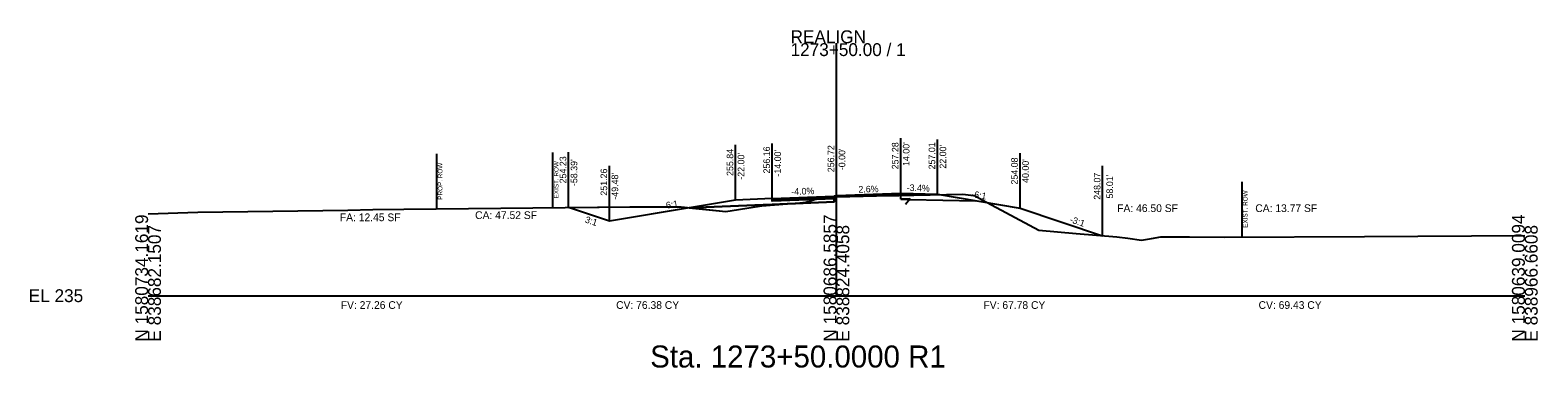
# Model space of a CAD drawing. Extents: x -26 to 6303, y -16 to 9563.
# Drawn here: x 4974.3 to 5302.8, y 6984.3 to 7057.8 of the extents above; entities that cross this region are included whole.
import ezdxf

# ---------------------------------------------------------------- set-up
doc = ezdxf.new("R2010")
doc.units = 0
for name, color, linetype in [('ASPHALT_19MM1', 7, 'Continuous'), ('ASPHALT_9_5MM1', 7, 'Continuous'), ('CONST_DCH', 7, 'Continuous'), ('CONST_LV3', 7, 'Continuous'), ('Default', 7, 'Continuous'), ('Draft_XS_Grid', 7, 'Continuous'), ('Draft_XS_Text', 7, 'Continuous'), ('DTM_TEMP_DROP', 7, 'Continuous'), ('DTM_X_GROUND', 7, 'Continuous'), ('X_TRANS_EOP', 7, 'Continuous'), ('XS_CELL', 7, 'Continuous'), ('XS_M_SHAPES_EARTHWORK', 7, 'Continuous'), ('XS_P_ASPHALT', 7, 'Continuous'), ('XS_P_GROUND', 7, 'Continuous'), ('XS_P_ROW', 7, 'Continuous'), ('XS_P_SHOULDER', 7, 'Continuous'), ('XS_P_SUBGRADE_GRANULAR', 7, 'Continuous'), ('XS_P_SUBGRADE_LEVELING', 7, 'Continuous'), ('XS_P_SUBGRADE_MILLING', 7, 'Continuous'), ('XS_P_TX_CLEARZONE', 7, 'Continuous'), ('XS_P_TX_FS_BS', 7, 'Continuous'), ('XS_SHEET_EW_TX_AREA', 7, 'Continuous'), ('XS_SHEET_EW_TX_VOLUME', 7, 'Continuous'), ('XS_X_ROW', 7, 'Continuous')]:
    doc.layers.add(name, color=color, linetype=linetype)

msp = doc.modelspace()

# ---------------------------------------------------------------- linework, layer by layer
at = {"layer": 'ASPHALT_19MM1'}
msp.add_lwpolyline([(5149.48, 7021.37), (5149.48, 7021.1), (5136, 7020.56), (5136, 7020.83), (5149.48, 7021.37)], dxfattribs=at)
at = {"layer": 'ASPHALT_9_5MM1'}
msp.add_lwpolyline([(5149.48, 7021.7), (5149.48, 7021.57), (5136, 7021.04), (5136, 7021.16), (5149.48, 7021.7)], dxfattribs=at)
at = {"layer": 'CONST_LV3'}
for points in [[(5164, 7022.28), (5150, 7021.72), (5150, 7021.72)], [(5172, 7022.01), (5164, 7022.28), (5164, 7022.28)]]:
    msp.add_lwpolyline(points, dxfattribs=at)
at = {"layer": 'Default'}
msp.add_lwpolyline([(5149.48, 7021.57), (5149.48, 7021.37), (5136, 7020.83), (5136, 7021.04), (5149.48, 7021.57)], dxfattribs=at)
at = {"layer": 'DTM_X_GROUND'}
msp.add_lwpolyline([(5000, 7017.81), (5010.83, 7018.19), (5043.55, 7018.65), (5048.95, 7018.75), (5055.72, 7018.83), (5104.96, 7019.38), (5112.1, 7019.36), (5116.16, 7019.35), (5116.19, 7019.35), (5125.88, 7018.32), (5131.86, 7019.27), (5133.72, 7019.55), (5142.04, 7020.26), (5143.3, 7020.37), (5144.49, 7020.72), (5146.19, 7021.23), (5147.83, 7021.37), (5149.48, 7021.51), (5161.6, 7021.81), (5163.59, 7021.86), (5166.9, 7021.92), (5177.53, 7022.11), (5179.9, 7021.8), (5180.23, 7021.76), (5181.79, 7020.9), (5194.07, 7014.24), (5202.23, 7013.56), (5211.12, 7012.81), (5213.48, 7012.51), (5216.48, 7012.13), (5218.66, 7012.48), (5220.72, 7012.8), (5226.95, 7012.79), (5234.52, 7012.78), (5265.05, 7012.88), (5300, 7013.12)], dxfattribs=at)
at = {"layer": 'XS_CELL'}
for p, q in [((5150, 7000), (5150, 7055)), ((5000, 7000), (5150, 7000)), ((5150, 7000), (5300, 7000))]:
    msp.add_line(p, q, dxfattribs=at)
at = {"layer": 'XS_M_SHAPES_EARTHWORK'}
for points in [[(5139.25, 7020.02), (5142.04, 7020.26), (5143.3, 7020.37), (5144.49, 7020.72), (5146.19, 7021.23), (5147.83, 7021.37), (5149.48, 7021.51), (5149.48, 7021.37), (5149.48, 7021.1), (5149.48, 7020.43)], [(5164, 7021.87), (5166.9, 7021.92), (5171.99, 7022.01), (5164, 7022.28), (5164, 7022.16)], [(5091.61, 7019.23), (5104.96, 7019.38), (5112.1, 7019.36), (5116.16, 7019.35), (5116.19, 7019.35), (5117.94, 7019.16), (5100.52, 7016.26)], [(5117.94, 7019.16), (5125.88, 7018.32), (5131.86, 7019.27), (5133.72, 7019.55), (5139.25, 7020.02), (5136, 7019.89), (5134, 7019.81), (5117.97, 7019.17)]]:
    msp.add_lwpolyline(points, close=True, dxfattribs=at)
at = {"layer": 'XS_P_ASPHALT'}
msp.add_lwpolyline([(5149.48, 7021.57), (5149.48, 7021.57), (5149.48, 7021.57), (5150, 7021.6), (5164, 7022.16), (5164, 7022.16), (5164, 7022.28), (5164, 7022.28), (5164, 7022.28), (5150, 7021.72), (5149.48, 7021.7), (5149.48, 7021.7), (5149.48, 7021.57)], dxfattribs=at)
at = {"layer": 'XS_P_GROUND'}
for points in [[(5128, 7020.84), (5100.52, 7016.26), (5091.61, 7019.23)], [(5172, 7022.08), (5190, 7019.08), (5208.01, 7013.07)], [(5172, 7022.01), (5172, 7022.01)]]:
    msp.add_lwpolyline(points, dxfattribs=at)
at = {"layer": 'XS_P_ROW'}
msp.add_line((5062.93, 7018.91), (5062.93, 7030.91), dxfattribs=at)
at = {"layer": 'XS_P_SHOULDER'}
for points in [[(5136, 7021.16), (5128, 7020.84)], [(5172, 7022.01), (5164, 7022.28), (5164, 7022.28)]]:
    msp.add_lwpolyline(points, dxfattribs=at)
at = {"layer": 'XS_P_SUBGRADE_GRANULAR'}
for points in [[(5149.48, 7020.43), (5149.48, 7021.7)], [(5164, 7021.01), (5164, 7022.28)], [(5165.07, 7019.9), (5166, 7021.09), (5166, 7021.09), (5166, 7021.09), (5164, 7021.01)], [(5164, 7021.01), (5166, 7020.97), (5180.36, 7020.68)], [(5117.97, 7019.17), (5134, 7019.81), (5134, 7019.81), (5136, 7019.89), (5136, 7019.89)], [(5136, 7019.89), (5136, 7019.89), (5149.48, 7020.43)]]:
    msp.add_lwpolyline(points, dxfattribs=at)
at = {"layer": 'XS_P_SUBGRADE_LEVELING'}
msp.add_lwpolyline([(5163.59, 7022.14), (5161.6, 7022.06), (5161.6, 7022.06), (5150, 7021.6), (5150, 7021.6), (5149.48, 7021.57), (5149.48, 7021.57), (5149.48, 7021.51), (5149.48, 7021.51), (5150, 7021.52), (5150, 7021.52), (5161.6, 7021.81), (5161.6, 7021.81), (5163.59, 7021.86), (5163.59, 7021.86), (5164, 7021.87), (5164, 7022.16), (5164, 7022.16), (5163.59, 7022.14), (5163.59, 7022.14)], dxfattribs=at)
at = {"layer": 'XS_P_SUBGRADE_MILLING'}
for points in [[(5164, 7021.87), (5163.59, 7021.86), (5163.59, 7021.86), (5161.6, 7021.81), (5161.6, 7021.81), (5150, 7021.52), (5150, 7021.52), (5149.48, 7021.51), (5149.48, 7021.51)], [(5149.48, 7021.51), (5149.48, 7021.51), (5150, 7021.52), (5150, 7021.52), (5161.6, 7021.81), (5161.6, 7021.81), (5163.59, 7021.86), (5163.59, 7021.86), (5164, 7021.87)]]:
    msp.add_lwpolyline(points, dxfattribs=at)
at = {"layer": 'XS_P_TX_CLEARZONE'}
for p, q in [((5164, 7022.28), (5164, 7034.28)), ((5172, 7022.01), (5172, 7034.01)), ((5172, 7022.01), (5172, 7034.01)), ((5091.61, 7019.23), (5091.61, 7031.23)), ((5128, 7020.84), (5128, 7032.84)), ((5136, 7021.16), (5136, 7033.16)), ((5150, 7021.72), (5150, 7033.72)), ((5190, 7019.08), (5190, 7031.08)), ((5100.52, 7016.26), (5100.52, 7028.26)), ((5208.01, 7013.07), (5208.01, 7028.31))]:
    msp.add_line(p, q, dxfattribs=at)
at = {"layer": 'XS_X_ROW'}
for p, q in [((5088.23, 7019.19), (5088.23, 7031.19)), ((5238.38, 7012.8), (5238.38, 7024.8))]:
    msp.add_line(p, q, dxfattribs=at)

# ---------------------------------------------------------------- texts
at = {"layer": 'CONST_DCH'}
for p in [(5171.92, 7021.96), (5189.92, 7018.96)]:
    msp.add_text('X', height=0.24, dxfattribs=at).set_placement(p)
at = {"layer": 'Draft_XS_Grid'}
msp.add_text('-', height=0.0001, dxfattribs=at).set_placement((5000, 7000))
at = {"layer": 'Draft_XS_Text'}
msp.add_text('Sta. 1273+50.0000 R1', height=4.8, dxfattribs=at).set_placement((5109.41, 6984.35))
at = {"layer": 'DTM_TEMP_DROP'}
for p in [(5135.92, 7021.04), (5149.4, 7021.58), (5149.92, 7021.6), (5163.92, 7022.16)]:
    msp.add_text('X', height=0.24, dxfattribs=at).set_placement(p)
at = {"layer": 'X_TRANS_EOP'}
for p in [(5171.92, 7021.89), (5091.53, 7019.11)]:
    msp.add_text('X', height=0.24, dxfattribs=at).set_placement(p)
at = {"layer": 'XS_CELL'}
for s, p in [('REALIGN', (5140, 7055)), ('1273+50.00 / 1', (5140, 7052.2)), ('EL 235', (4974, 6998.6))]:
    msp.add_text(s, height=2.8, dxfattribs=at).set_placement(p)
for s, p in [('N 1580734.1619', (5000, 6990)), ('N 1580686.5857', (5150, 6990)), ('N 1580639.0094', (5300, 6990)), ('E 838682.1507', (5002.8, 6990)), ('E 838824.4058', (5152.8, 6990)), ('E 838966.6608', (5302.8, 6990))]:
    msp.add_text(s, height=2.8, rotation=90, dxfattribs=at).set_placement(p)
at = {"layer": 'XS_P_GROUND'}
msp.add_text('X', height=0.24, dxfattribs=at).set_placement((5171.92, 7021.89))
at = {"layer": 'XS_P_ROW'}
msp.add_text('PROP. ROW', height=1, rotation=90, dxfattribs=at).set_placement((5064.13, 7020.91))
at = {"layer": 'XS_P_SHOULDER'}
for p in [(5127.92, 7020.72), (5171.92, 7021.89), (5207.93, 7012.95)]:
    msp.add_text('X', height=0.24, dxfattribs=at).set_placement(p)
at = {"layer": 'XS_P_SUBGRADE_GRANULAR'}
for p in [(5171.92, 7021.89), (5100.44, 7016.14), (5207.93, 7012.95)]:
    msp.add_text('X', height=0.24, dxfattribs=at).set_placement(p)
at = {"layer": 'XS_P_TX_CLEARZONE'}
for s, p in [('255.84', (5127.52, 7026.09)), ("-22.00'", (5129.92, 7025.27)), ('256.16', (5135.52, 7026.62)), ("-14.00'", (5137.92, 7025.95)), ('256.72', (5149.52, 7026.9)), ("-0.00'", (5151.92, 7027.33)), ('257.28', (5163.52, 7027.53)), ("14.00'", (5165.92, 7028.25)), ('257.01', (5171.52, 7027.51)), ("22.00'", (5173.92, 7027.68)), ('254.23', (5091.13, 7024.47)), ("-58.39'", (5093.53, 7023.88)), ('251.26', (5100.04, 7021.79)), ('254.08', (5189.52, 7024.21)), ("40.00'", (5191.92, 7024.57)), ("-49.48'", (5102.44, 7020.92)), ('248.07', (5207.53, 7020.9)), ("58.01'", (5210.27, 7021.17))]:
    msp.add_text(s, height=1.44, rotation=90, dxfattribs=at).set_placement(p)
at = {"layer": 'XS_P_TX_FS_BS'}
for s, rotation, p in [('-3.4%', 358.0704, (5165.28, 7022.84)), ('-4.0%', 2.2906, (5140.18, 7021.93)), ('2.6%', 1.4709, (5154.8, 7022.44)), ('-6:1', 350.5377, (5179.28, 7021.47)), ('-6:1', 9.4642, (5112.34, 7018.84)), ('3:1', 341.5668, (5095.09, 7015.99)), ('-3:1', 341.5651, (5200.71, 7016.02))]:
    msp.add_text(s, height=1.44, rotation=rotation, dxfattribs=at).set_placement(p)
at = {"layer": 'XS_SHEET_EW_TX_AREA'}
for s, p in [('FA: 12.45 SF', (5041.79, 7016.23)), ('CA: 47.52 SF', (5071.27, 7016.7)), ('FA: 46.50 SF', (5211.18, 7018.22)), ('CA: 13.77 SF', (5241.27, 7018.22))]:
    msp.add_text(s, height=1.68, dxfattribs=at).set_placement(p)
at = {"layer": 'XS_SHEET_EW_TX_VOLUME'}
for s, p in [('FV: 27.26 CY', (5041.99, 6997.12)), ('CV: 76.38 CY', (5101.99, 6997.12)), ('FV: 67.78 CY', (5182.03, 6997.12)), ('CV: 69.43 CY', (5241.99, 6997.12))]:
    msp.add_text(s, height=1.68, dxfattribs=at).set_placement(p)
at = {"layer": 'XS_X_ROW'}
for p in [(5089.43, 7021.19), (5239.58, 7014.8)]:
    msp.add_text('EXIST. ROW', height=1, rotation=90, dxfattribs=at).set_placement(p)

doc.saveas('drawing.dxf')
